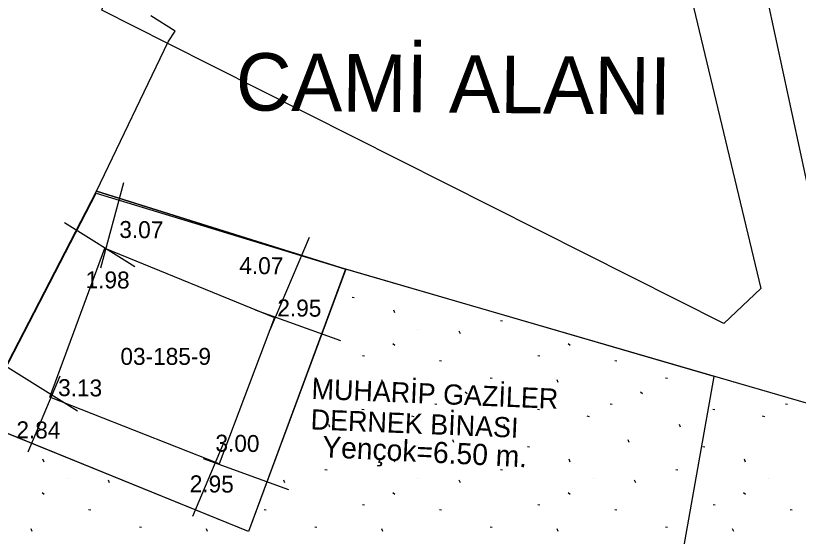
# Model space of a CAD drawing. Extents: x 413946 to 415528, y 4453939 to 4454944.
# Drawn here: x 414488.23 to 414534.51, y 4454355.22 to 4454385.98 of the extents above; entities that cross this region are included whole.
import ezdxf

# ---------------------------------------------------------------- set-up
doc = ezdxf.new("R2010")
doc.units = 0
for name, color, linetype in [('0_KADASTRO', 7, 'Continuous'), ('Level 20', 7, 'Continuous'), ('Level 27', 7, 'Continuous'), ('Level 28', 7, 'Continuous'), ('Level 33', 7, 'Continuous'), ('Level 41', 7, 'Continuous'), ('Level 45', 7, 'Continuous'), ('Level 54', 7, 'Continuous'), ('SEMBOL', 7, 'Continuous'), ('SNR_FONKSIYON', 7, 'Continuous'), ('SNR_YAPIYAK', 7, 'Continuous')]:
    doc.layers.add(name, color=color, linetype=linetype)

msp = doc.modelspace()

# ---------------------------------------------------------------- linework, layer by layer
at = {"layer": '0_KADASTRO'}
for p, q in [((414507.75, 4454371), (414502, 4454355.5)), ((414529.54, 4454364.67), (414507.75, 4454371)), ((414517.85, 4454299.04), (414529.54, 4454364.67)), ((414502, 4454355.5), (414486, 4454362))]:
    msp.add_line(p, q, dxfattribs=at)
for points in [[(414493.337, 4454386.296), (414504.856, 4454420.414), (414523.356, 4454407.16), (414532.288, 4454369.86), (414530.102, 4454367.79), (414497.23, 4454384.34)], [(414486, 4454362), (414493, 4454375.5), (414507.75, 4454371), (414502, 4454355.5)]]:
    msp.add_lwpolyline(points, close=True, dxfattribs=at)
at = {"layer": 'Level 27'}
for p, q in [((414497.67, 4454385.059), (414496.222, 4454385.966)), ((414497.252, 4454384.442), (414497.67, 4454385.059)), ((414493.022, 4454375.602), (414497.252, 4454384.442)), ((414485.969, 4454362.013), (414493.022, 4454375.602))]:
    msp.add_line(p, q, dxfattribs=at)
at = {"layer": 'Level 28'}
msp.add_line((414529.097, 4454403.504), (414536.61, 4454368.642), dxfattribs=at)
at = {"layer": 'Level 41'}
for p, q in [((414508.127, 4454369.345), (414508.253, 4454369.322)), ((414508.127, 4454369.345), (414508.253, 4454369.322)), ((414510.649, 4454368.417), (414510.585, 4454368.578)), ((414510.649, 4454368.417), (414510.585, 4454368.578)), ((414506.61, 4454367.961), (414506.649, 4454367.954)), ((414506.61, 4454367.961), (414506.649, 4454367.954)), ((414516.891, 4454367.978), (414517.017, 4454367.954)), ((414516.891, 4454367.978), (414517.017, 4454367.954)), ((414512.007, 4454367.453), (414512.015, 4454367.451)), ((414512.007, 4454367.453), (414512.015, 4454367.451)), ((414514.526, 4454367.183), (414514.461, 4454367.346)), ((414514.526, 4454367.183), (414514.461, 4454367.346)), ((414510.532, 4454366.614), (414510.659, 4454366.516)), ((414510.532, 4454366.614), (414510.659, 4454366.516)), ((414520.9, 4454366.614), (414521.027, 4454366.516)), ((414520.9, 4454366.614), (414521.027, 4454366.516)), ((414508.738, 4454365.91), (414508.864, 4454365.885)), ((414508.738, 4454365.91), (414508.864, 4454365.885)), ((414519.106, 4454365.91), (414519.232, 4454365.885)), ((414519.106, 4454365.91), (414519.232, 4454365.885)), ((414513.286, 4454365.615), (414513.412, 4454365.592)), ((414513.286, 4454365.615), (414513.412, 4454365.592)), ((414523.654, 4454365.615), (414523.78, 4454365.592)), ((414523.654, 4454365.615), (414523.78, 4454365.592)), ((414505.918, 4454364.591), (414506.043, 4454364.567)), ((414505.918, 4454364.591), (414506.043, 4454364.567)), ((414516.286, 4454364.591), (414516.411, 4454364.567)), ((414516.286, 4454364.591), (414516.411, 4454364.567)), ((414526.654, 4454364.591), (414526.779, 4454364.567)), ((414526.654, 4454364.591), (414526.779, 4454364.567)), ((414509.951, 4454364.312), (414509.886, 4454364.474)), ((414509.951, 4454364.312), (414509.886, 4454364.474)), ((414520.319, 4454364.312), (414520.254, 4454364.474)), ((414520.319, 4454364.312), (414520.254, 4454364.474)), ((414530.687, 4454364.312), (414530.676, 4454364.34)), ((414530.687, 4454364.312), (414530.676, 4454364.34)), ((414514.811, 4454363.753), (414514.938, 4454363.654)), ((414514.811, 4454363.753), (414514.938, 4454363.654)), ((414525.179, 4454363.753), (414525.306, 4454363.654)), ((414525.179, 4454363.753), (414525.306, 4454363.654)), ((414508.711, 4454362.744), (414508.837, 4454362.72)), ((414508.711, 4454362.744), (414508.837, 4454362.72)), ((414513.016, 4454363.048), (414513.142, 4454363.024)), ((414513.016, 4454363.048), (414513.142, 4454363.024)), ((414519.079, 4454362.744), (414519.205, 4454362.72)), ((414519.079, 4454362.744), (414519.205, 4454362.72)), ((414523.384, 4454363.048), (414523.51, 4454363.024)), ((414523.384, 4454363.048), (414523.51, 4454363.024)), ((414529.447, 4454362.744), (414529.573, 4454362.72)), ((414529.447, 4454362.744), (414529.573, 4454362.72)), ((414533.752, 4454363.048), (414533.878, 4454363.024)), ((414533.752, 4454363.048), (414533.878, 4454363.024)), ((414511.64, 4454362.334), (414511.767, 4454362.309)), ((414511.64, 4454362.334), (414511.767, 4454362.309)), ((414522.008, 4454362.334), (414522.135, 4454362.309)), ((414522.008, 4454362.334), (414522.135, 4454362.309)), ((414532.376, 4454362.334), (414532.503, 4454362.309)), ((414532.376, 4454362.334), (414532.503, 4454362.309)), ((414506.808, 4454361.675), (414506.742, 4454361.837)), ((414506.808, 4454361.675), (414506.742, 4454361.837)), ((414517.176, 4454361.675), (414517.11, 4454361.837)), ((414517.176, 4454361.675), (414517.11, 4454361.837)), ((414527.544, 4454361.675), (414527.478, 4454361.837)), ((414527.544, 4454361.675), (414527.478, 4454361.837)), ((414514.145, 4454360.76), (414514.08, 4454360.923)), ((414514.145, 4454360.76), (414514.08, 4454360.923)), ((414524.513, 4454360.76), (414524.448, 4454360.923)), ((414524.513, 4454360.76), (414524.448, 4454360.923)), ((414508.127, 4454360.539), (414508.253, 4454360.516)), ((414508.127, 4454360.539), (414508.253, 4454360.516)), ((414518.495, 4454360.539), (414518.621, 4454360.516)), ((414518.495, 4454360.539), (414518.621, 4454360.516)), ((414528.863, 4454360.539), (414528.989, 4454360.516)), ((414528.863, 4454360.539), (414528.989, 4454360.516)), ((414489.913, 4454359.611), (414489.849, 4454359.772)), ((414489.913, 4454359.611), (414489.849, 4454359.772)), ((414510.649, 4454359.611), (414510.585, 4454359.772)), ((414510.649, 4454359.611), (414510.585, 4454359.772)), ((414521.017, 4454359.611), (414520.953, 4454359.772)), ((414521.017, 4454359.611), (414520.953, 4454359.772)), ((414531.385, 4454359.611), (414531.321, 4454359.772)), ((414531.385, 4454359.611), (414531.321, 4454359.772)), ((414506.523, 4454359.172), (414506.649, 4454359.148)), ((414506.523, 4454359.172), (414506.649, 4454359.148)), ((414516.891, 4454359.172), (414517.017, 4454359.148)), ((414516.891, 4454359.172), (414517.017, 4454359.148)), ((414527.259, 4454359.172), (414527.385, 4454359.148)), ((414527.259, 4454359.172), (414527.385, 4454359.148)), ((414491.271, 4454358.647), (414491.279, 4454358.645)), ((414491.271, 4454358.647), (414491.279, 4454358.645)), ((414493.79, 4454358.377), (414493.725, 4454358.54)), ((414493.79, 4454358.377), (414493.725, 4454358.54)), ((414504.158, 4454358.377), (414504.093, 4454358.54)), ((414504.158, 4454358.377), (414504.093, 4454358.54)), ((414512.007, 4454358.647), (414512.015, 4454358.645)), ((414512.007, 4454358.647), (414512.015, 4454358.645)), ((414514.526, 4454358.377), (414514.461, 4454358.54)), ((414514.526, 4454358.377), (414514.461, 4454358.54)), ((414522.375, 4454358.647), (414522.383, 4454358.645)), ((414522.375, 4454358.647), (414522.383, 4454358.645)), ((414524.894, 4454358.377), (414524.829, 4454358.54)), ((414524.894, 4454358.377), (414524.829, 4454358.54)), ((414532.743, 4454358.647), (414532.751, 4454358.645)), ((414532.743, 4454358.647), (414532.751, 4454358.645)), ((414489.796, 4454357.808), (414489.923, 4454357.71)), ((414489.796, 4454357.808), (414489.923, 4454357.71)), ((414510.532, 4454357.808), (414510.659, 4454357.71)), ((414510.532, 4454357.808), (414510.659, 4454357.71)), ((414520.9, 4454357.808), (414521.027, 4454357.71)), ((414520.9, 4454357.808), (414521.027, 4454357.71)), ((414531.268, 4454357.808), (414531.395, 4454357.71)), ((414531.268, 4454357.808), (414531.395, 4454357.71)), ((414508.738, 4454357.104), (414508.864, 4454357.079)), ((414508.738, 4454357.104), (414508.864, 4454357.079)), ((414519.106, 4454357.104), (414519.232, 4454357.079)), ((414519.106, 4454357.104), (414519.232, 4454357.079)), ((414529.474, 4454357.104), (414529.6, 4454357.079)), ((414529.474, 4454357.104), (414529.6, 4454357.079)), ((414492.55, 4454356.809), (414492.676, 4454356.786)), ((414492.55, 4454356.809), (414492.676, 4454356.786)), ((414502.918, 4454356.809), (414503.044, 4454356.786)), ((414502.918, 4454356.809), (414503.044, 4454356.786)), ((414513.286, 4454356.809), (414513.412, 4454356.786)), ((414513.286, 4454356.809), (414513.412, 4454356.786)), ((414523.654, 4454356.809), (414523.78, 4454356.786)), ((414523.654, 4454356.809), (414523.78, 4454356.786)), ((414534.022, 4454356.809), (414534.148, 4454356.786)), ((414534.022, 4454356.809), (414534.148, 4454356.786)), ((414495.55, 4454355.785), (414495.675, 4454355.761)), ((414495.55, 4454355.785), (414495.675, 4454355.761)), ((414505.918, 4454355.785), (414506.043, 4454355.761)), ((414505.918, 4454355.785), (414506.043, 4454355.761)), ((414516.286, 4454355.785), (414516.411, 4454355.761)), ((414516.286, 4454355.785), (414516.411, 4454355.761)), ((414526.654, 4454355.785), (414526.779, 4454355.761)), ((414526.654, 4454355.785), (414526.779, 4454355.761)), ((414489.215, 4454355.506), (414489.15, 4454355.668)), ((414489.215, 4454355.506), (414489.15, 4454355.668)), ((414499.583, 4454355.506), (414499.518, 4454355.668)), ((414499.583, 4454355.506), (414499.518, 4454355.668)), ((414509.951, 4454355.506), (414509.886, 4454355.668)), ((414509.951, 4454355.506), (414509.886, 4454355.668)), ((414520.319, 4454355.506), (414520.254, 4454355.668)), ((414520.319, 4454355.506), (414520.254, 4454355.668)), ((414530.687, 4454355.506), (414530.622, 4454355.668)), ((414530.687, 4454355.506), (414530.622, 4454355.668))]:
    msp.add_line(p, q, dxfattribs=at)
at = {"layer": 'Level 45'}
msp.add_lwpolyline([(414502, 4454355.5), (414485.969, 4454362.013), (414486.022, 4454362.102), (414493.022, 4454375.602), (414507.736, 4454371.004)], close=True, dxfattribs=at)
at = {"layer": 'Level 54'}
msp.add_line((414496.963, 4454365.691), (414496.963, 4454365.691), dxfattribs=at)
at = {"layer": 'SNR_FONKSIYON'}
for p, q in [((414507.736, 4454371.004), (414493.022, 4454375.602)), ((414507.736, 4454371.004), (414502, 4454355.5)), ((414536.076, 4454362.771), (414507.736, 4454371.004)), ((414502, 4454355.5), (414485.969, 4454362.013))]:
    msp.add_line(p, q, dxfattribs=at)
at = {"layer": 'SNR_YAPIYAK'}
for p, q in [((414493.269, 4454371.089), (414494.624, 4454376.127)), ((414491.116, 4454373.758), (414495.277, 4454371.164)), ((414505.586, 4454372.882), (414503.243, 4454367.357)), ((414490.252, 4454363.452), (414493.512, 4454372.242)), ((414493.512, 4454372.242), (414503.532, 4454368.142)), ((414502.389, 4454368.61), (414507.431, 4454366.785)), ((414503.532, 4454368.142), (414500.272, 4454359.502)), ((414486.837, 4454365.783), (414491.89, 4454362.633)), ((414490.845, 4454364.682), (414488.944, 4454360.199)), ((414500.272, 4454359.502), (414490.252, 4454363.452)), ((414500.509, 4454360.679), (414498.69, 4454356.391)), ((414499.328, 4454359.818), (414504.37, 4454357.993))]:
    msp.add_line(p, q, dxfattribs=at)

# ---------------------------------------------------------------- texts
at = {"layer": '0_KADASTRO'}
msp.add_text('03-185-9', height=1, dxfattribs=at).set_placement((414494.429, 4454365.353))
at = {"layer": 'Level 20'}
for s, p in [('3.07', (414494.358, 4454372.851)), ('4.07', (414501.453, 4454370.725)), ('1.98', (414492.364, 4454369.885)), ('2.95', (414503.702, 4454368.221)), ('3.13', (414490.74, 4454363.51)), ('2.84', (414488.271, 4454361.02)), ('3.00', (414500.041, 4454360.23)), ('2.95', (414498.523, 4454357.829))]:
    msp.add_text(s, height=1, rotation=359.4136, dxfattribs=at).set_placement(p)
at = {"layer": 'Level 33'}
for s, height, rotation, p in [('CAMİ ALANI', 3.3944, 359.4136, (414501.241, 4454380.386)), ('MUHARİP GAZİLER', 1.19028, 357.6552, (414505.711, 4454363.348)), ('DERNEK BİNASI', 1.19028, 357.6552, (414505.656, 4454361.544))]:
    msp.add_text(s, height=height, rotation=rotation, dxfattribs=at).set_placement(p)
at = {"layer": 'SEMBOL'}
msp.add_text('Yençok=6.50 m.', height=1.2498, rotation=357.1358, dxfattribs=at).set_placement((414506.339, 4454359.903))

doc.saveas('drawing.dxf')
